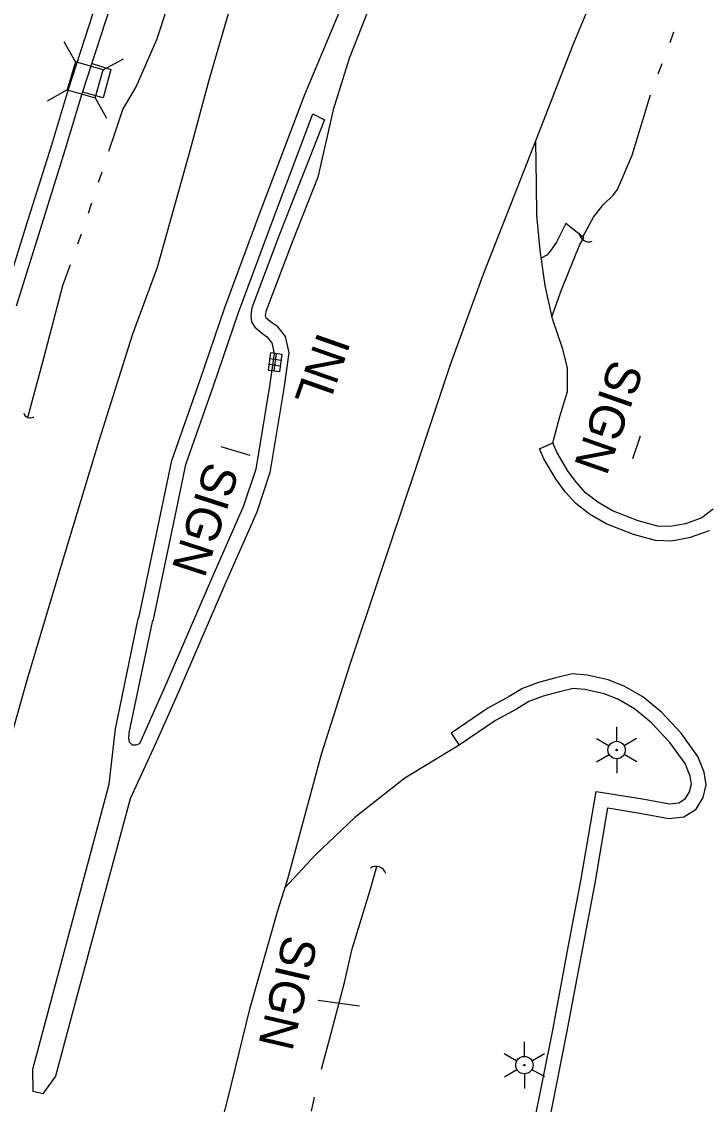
# Model space of a CAD drawing. Extents: x 589250 to 1188077, y 162953 to 363065.
# Drawn here: x 593259.9 to 593378, y 185396.8 to 185583.4 of the extents above; entities that cross this region are included whole.
import ezdxf

# ---------------------------------------------------------------- set-up
doc = ezdxf.new("R2010")
doc.units = 0
for name, color, linetype in [('E_AREA', 7, 'Continuous'), ('E_DRN', 7, 'Continuous'), ('E_DRN_Text', 7, 'Continuous'), ('E_DWY', 7, 'Continuous'), ('E_LTG', 7, 'Continuous'), ('E_RDWY', 7, 'Continuous'), ('E_RDWY_C_and_G', 7, 'Continuous'), ('E_SGN', 7, 'Continuous'), ('E_SGN_Text', 7, 'Continuous'), ('E_UTL_AG_Bold', 7, 'Continuous'), ('E_WTR_FlowLine', 7, 'Continuous')]:
    doc.layers.add(name, color=color, linetype=linetype)

msp = doc.modelspace()

# ---------------------------------------------------------------- linework, layer by layer
at = {"layer": 'E_AREA'}
for p, q in [((593272.08, 185576.2), (593275.33, 185575.17)), ((593275.33, 185575.17), (593273.99, 185570.26)), ((593273.99, 185570.26), (593270.45, 185571.21))]:
    msp.add_line(p, q, dxfattribs=at)
at = {"layer": 'E_DRN'}
for p, q in [((593302.85, 185526.3), (593302.45, 185523.33)), ((593302.72, 185525.31), (593304.7, 185525.04)), ((593304.84, 185526.03), (593302.85, 185526.3)), ((593303.44, 185523.19), (593303.85, 185526.17)), ((593304.43, 185523.06), (593304.84, 185526.03)), ((593302.45, 185523.33), (593304.43, 185523.06)), ((593302.58, 185524.32), (593304.57, 185524.05))]:
    msp.add_line(p, q, dxfattribs=at)
for centre, radius, start, end in [((593357.71, 185547.09), 1.65, 183.1532, 289.4134), ((593261.38, 185516.23), 1.14, 197.6428, 303.903), ((593321.03, 185436), 1.78, 17.2683, 123.5285)]:
    msp.add_arc(centre, radius, start, end, dxfattribs=at)
at = {"layer": 'E_DWY'}
for p, q in [((593268.01, 185571.77), (593272.91, 185586.8)), ((593270.39, 185571.02), (593275.28, 185586.03)), ((593265.06, 185562), (593268.01, 185571.77)), ((593267.45, 185561.27), (593270.39, 185571.02)), ((593348.62, 185559.12), (593348.56, 185562.76)), ((593260.78, 185548.34), (593265.06, 185562)), ((593263.17, 185547.6), (593267.45, 185561.27)), ((593348.69, 185555.28), (593348.62, 185559.12)), ((593348.72, 185550.06), (593348.69, 185555.28)), ((593349.31, 185543.98), (593348.72, 185550.06)), ((593256.67, 185535.15), (593260.78, 185548.34)), ((593259.05, 185534.39), (593263.17, 185547.6)), ((593350.2, 185537.89), (593349.31, 185543.98)), ((593351.42, 185532.18), (593350.2, 185537.89)), ((593353.25, 185526.93), (593351.42, 185532.18)), ((593354.04, 185523.64), (593353.25, 185526.93)), ((593354.01, 185519.66), (593354.04, 185523.64)), ((593352.73, 185515.32), (593354.01, 185519.66)), ((593351.5, 185510.77), (593352.73, 185515.32)), ((593349.22, 185509.76), (593351.5, 185510.77)), ((593352.2, 185509.19), (593351.5, 185510.77)), ((593349.98, 185508.04), (593349.22, 185509.76)), ((593352.08, 185504.48), (593349.98, 185508.04)), ((593354.17, 185505.86), (593352.2, 185509.19)), ((593353.68, 185502.3), (593352.08, 185504.48)), ((593355.63, 185503.87), (593354.17, 185505.86)), ((593357.16, 185502.15), (593355.63, 185503.87)), ((593355.45, 185500.31), (593353.68, 185502.3)), ((593359.24, 185500.56), (593357.16, 185502.15)), ((593361.81, 185499.06), (593359.24, 185500.56)), ((593357.84, 185498.48), (593355.45, 185500.31)), ((593366.19, 185497.35), (593361.81, 185499.06)), ((593379.15, 185499.34), (593377.21, 185497.84)), ((593360.72, 185496.8), (593357.84, 185498.48)), ((593365.4, 185494.98), (593360.72, 185496.8)), ((593369.55, 185496.43), (593366.19, 185497.35)), ((593374.37, 185496.82), (593371.76, 185496.36)), ((593377.21, 185497.84), (593374.37, 185496.82)), ((593369.18, 185493.94), (593365.4, 185494.98)), ((593371.76, 185496.36), (593369.55, 185496.43)), ((593378.43, 185495.62), (593375.01, 185494.39)), ((593371.94, 185493.85), (593369.18, 185493.94)), ((593375.01, 185494.39), (593371.94, 185493.85)), ((593354.82, 185470.97), (593352.04, 185470.28)), ((593357.42, 185470.76), (593354.82, 185470.97)), ((593361.07, 185469.92), (593357.42, 185470.76)), ((593349.06, 185469.49), (593346.28, 185468.43)), ((593352.04, 185470.28), (593349.06, 185469.49)), ((593363.8, 185468.86), (593361.07, 185469.92)), ((593367.03, 185467.01), (593363.8, 185468.86)), ((593344, 185467.06), (593340.32, 185465.04)), ((593346.28, 185468.43), (593344, 185467.06)), ((593349.83, 185467.1), (593347.38, 185466.17)), ((593352.66, 185467.86), (593349.83, 185467.1)), ((593355.03, 185468.45), (593352.66, 185467.86)), ((593357.04, 185468.28), (593355.03, 185468.45)), ((593360.33, 185467.53), (593357.04, 185468.28)), ((593362.72, 185466.6), (593360.33, 185467.53)), ((593370.26, 185464.33), (593367.03, 185467.01)), ((593340.32, 185465.04), (593333.96, 185460.74)), ((593347.38, 185466.17), (593345.25, 185464.89)), ((593365.6, 185464.94), (593362.72, 185466.6)), ((593345.25, 185464.89), (593341.62, 185462.91)), ((593368.54, 185462.51), (593365.6, 185464.94)), ((593373.62, 185460.72), (593370.26, 185464.33)), ((593341.62, 185462.91), (593335.36, 185458.67)), ((593371.69, 185459.13), (593368.54, 185462.51)), ((593333.99, 185460.76), (593335.36, 185458.67)), ((593376.49, 185456.74), (593373.62, 185460.72)), ((593335.36, 185458.67), (593325.97, 185452.96)), ((593374.29, 185455.52), (593371.69, 185459.13)), ((593377.6, 185453.99), (593376.49, 185456.74)), ((593375.17, 185453.32), (593374.29, 185455.52)), ((593377.94, 185451.81), (593377.6, 185453.99)), ((593325.97, 185452.96), (593317.35, 185446.19)), ((593375.07, 185450.6), (593375.39, 185451.92)), ((593375.39, 185451.92), (593375.17, 185453.32)), ((593356.32, 185435.31), (593358.96, 185450.71)), ((593358.96, 185450.71), (593366.95, 185449.39)), ((593374.38, 185449.46), (593375.07, 185450.6)), ((593377.41, 185449.64), (593377.94, 185451.81)), ((593366.95, 185449.39), (593371.59, 185448.56)), ((593371.59, 185448.56), (593373.24, 185448.75)), ((593373.24, 185448.75), (593374.38, 185449.46)), ((593376.22, 185447.66), (593377.41, 185449.64)), ((593358.78, 185434.87), (593361, 185447.84)), ((593361, 185447.84), (593366.53, 185446.93)), ((593366.53, 185446.93), (593371.51, 185446.04)), ((593371.51, 185446.04), (593374.08, 185446.33)), ((593374.08, 185446.33), (593376.22, 185447.66)), ((593317.35, 185446.19), (593310.58, 185439.74)), ((593310.58, 185439.74), (593305.32, 185434.05)), ((593354.22, 185424.12), (593356.32, 185435.31)), ((593356.68, 185423.66), (593358.78, 185434.87)), ((593351.48, 185409.54), (593354.22, 185424.12)), ((593353.93, 185409.07), (593356.68, 185423.66)), ((593348.25, 185393.25), (593351.48, 185409.54)), ((593350.7, 185392.77), (593353.93, 185409.07))]:
    msp.add_line(p, q, dxfattribs=at)
at = {"layer": 'E_LTG'}
for p, q in [((593362.48, 185461.83), (593362.49, 185459.33)), ((593359.02, 185459.81), (593361.2, 185458.57)), ((593363.79, 185458.59), (593365.95, 185459.85)), ((593359.05, 185455.81), (593361.2, 185457.07)), ((593362.51, 185456.33), (593362.52, 185453.83)), ((593363.8, 185457.09), (593365.97, 185455.85)), ((593346.58, 185407.51), (593346.59, 185405.01)), ((593343.12, 185405.49), (593345.3, 185404.25)), ((593347.89, 185404.27), (593350.05, 185405.53)), ((593343.15, 185401.49), (593345.31, 185402.75)), ((593346.61, 185402.01), (593346.62, 185399.51)), ((593347.9, 185402.77), (593350.08, 185401.53))]:
    msp.add_line(p, q, dxfattribs=at)
for centre, radius in [((593362.5, 185457.83), 1.5), ((593362.5, 185457.83), 0.125), ((593346.6, 185403.51), 1.5), ((593346.6, 185403.51), 0.125)]:
    msp.add_circle(centre, radius, dxfattribs=at)
at = {"layer": 'E_RDWY'}
for p, q in [((593327.46, 185605.22), (593316.39, 185577.07)), ((593308.74, 185570.85), (593317.32, 185591.37)), ((593292.34, 185573.52), (593296.71, 185588.58)), ((593354.98, 185579.26), (593359.35, 185589.84)), ((593348.77, 185563.29), (593354.98, 185579.26)), ((593316.39, 185577.07), (593313.62, 185568.21)), ((593289, 185561.19), (593292.34, 185573.52)), ((593313.62, 185568.21), (593310.97, 185556.57)), ((593344.26, 185551.86), (593348.77, 185563.29)), ((593283.37, 185541.06), (593289, 185561.19)), ((593339.47, 185539.74), (593344.26, 185551.86)), ((593353.76, 185548.58), (593352.13, 185545.37)), ((593356.86, 185546.12), (593353.76, 185548.58)), ((593352.13, 185545.37), (593351.03, 185543.8)), ((593356.18, 185545), (593356.86, 185546.12)), ((593351.03, 185543.8), (593350.45, 185543.15)), ((593352.98, 185537.19), (593356.18, 185545)), ((593350.45, 185543.15), (593349.51, 185542.62)), ((593279.05, 185529.39), (593283.37, 185541.06)), ((593333.84, 185524.27), (593339.47, 185539.74)), ((593351.35, 185532.51), (593352.98, 185537.19)), ((593273.37, 185511.36), (593279.05, 185529.39)), ((593327.9, 185506.35), (593333.84, 185524.27)), ((593266.93, 185490.11), (593273.37, 185511.36)), ((593321.43, 185487.25), (593327.9, 185506.35)), ((593260.97, 185470.08), (593266.93, 185490.11)), ((593316.6, 185472.82), (593321.43, 185487.25)), ((593311.64, 185457.14), (593316.6, 185472.82)), ((593255.89, 185452.34), (593260.97, 185470.08)), ((593275.04, 185451.95), (593276.09, 185461.5)), ((593282.59, 185458.06), (593278.67, 185449.43)), ((593305.83, 185435.64), (593311.64, 185457.14)), ((593261.86, 185402.83), (593275.04, 185451.95)), ((593278.67, 185449.43), (593268.63, 185412.33)), ((593304.07, 185430.15), (593305.83, 185435.64)), ((593299.32, 185413.37), (593304.07, 185430.15)), ((593295.56, 185397.86), (593299.32, 185413.37)), ((593268.63, 185412.33), (593265.78, 185401.62)), ((593261.91, 185398.97), (593261.86, 185402.83)), ((593265.78, 185401.62), (593263.57, 185398.58)), ((593263.57, 185398.58), (593261.91, 185398.97)), ((593291.42, 185382.49), (593295.56, 185397.86))]:
    msp.add_line(p, q, dxfattribs=at)
at = {"layer": 'E_RDWY_C_and_G'}
for p, q in [((593300.89, 185550.08), (593308.74, 185570.85)), ((593303.23, 185549.2), (593310.14, 185567.48)), ((593312.16, 185566.44), (593304.35, 185546.59)), ((593310.14, 185567.48), (593312.16, 185566.44)), ((593310.97, 185556.57), (593306.69, 185545.69)), ((593294.95, 185534.1), (593300.89, 185550.08)), ((593297.31, 185533.26), (593303.23, 185549.2)), ((593304.35, 185546.59), (593299.6, 185534.05)), ((593306.69, 185545.69), (593302.04, 185533.43)), ((593290.63, 185521.45), (593294.95, 185534.1)), ((593299.6, 185534.05), (593299.42, 185532.72)), ((593293, 185520.64), (593297.31, 185533.26)), ((593299.42, 185532.72), (593299.58, 185531.62)), ((593302.04, 185533.43), (593301.94, 185532.73)), ((593301.94, 185532.73), (593301.97, 185532.51)), ((593301.97, 185532.51), (593302.05, 185532.4)), ((593302.05, 185532.4), (593302.78, 185531.76)), ((593299.58, 185531.62), (593300.13, 185530.75)), ((593300.13, 185530.75), (593301.21, 185529.81)), ((593302.78, 185531.76), (593303.9, 185530.94)), ((593303.9, 185530.94), (593305.37, 185529.14)), ((593301.21, 185529.81), (593302.17, 185529.11)), ((593302.17, 185529.11), (593303.06, 185528.02)), ((593305.37, 185529.14), (593306.01, 185526.3)), ((593303.06, 185528.02), (593303.47, 185526.21)), ((593303.47, 185526.21), (593302.65, 185520.55)), ((593306.01, 185526.3), (593305.12, 185520.16)), ((593285.83, 185507.75), (593290.63, 185521.45)), ((593288.25, 185507.08), (593293, 185520.64)), ((593302.65, 185520.55), (593300.29, 185506.26)), ((593305.12, 185520.16), (593302.72, 185505.66)), ((593284.18, 185499.75), (593285.83, 185507.75)), ((593286.62, 185499.24), (593288.25, 185507.08)), ((593300.29, 185506.26), (593298.12, 185499.74)), ((593302.72, 185505.66), (593300.45, 185498.84)), ((593280.21, 185480.84), (593284.18, 185499.75)), ((593282.65, 185480.33), (593286.62, 185499.24)), ((593298.12, 185499.74), (593292.66, 185487.35)), ((593300.45, 185498.84), (593294.95, 185486.35)), ((593292.66, 185487.35), (593284.4, 185468.21)), ((593294.95, 185486.35), (593286.68, 185467.2)), ((593276.09, 185461.5), (593280.04, 185480.45)), ((593278.49, 185460.77), (593282.49, 185479.94)), ((593280.04, 185480.45), (593280.21, 185480.84)), ((593282.49, 185479.94), (593282.65, 185480.33)), ((593284.4, 185468.21), (593280.23, 185458.9)), ((593286.68, 185467.2), (593282.59, 185458.06)), ((593278.42, 185459.8), (593278.49, 185460.77)), ((593278.51, 185459.17), (593278.42, 185459.8)), ((593279.07, 185458.69), (593278.51, 185459.17)), ((593279.6, 185458.68), (593279.07, 185458.69)), ((593280.23, 185458.9), (593279.6, 185458.68))]:
    msp.add_line(p, q, dxfattribs=at)
at = {"layer": 'E_SGN'}
for p, q in [((593366.57, 185511.93), (593365.23, 185508.01)), ((593294.28, 185510.14), (593299.25, 185508.67)), ((593318.19, 185413.7), (593311.04, 185414.65))]:
    msp.add_line(p, q, dxfattribs=at)
at = {"layer": 'E_UTL_AG_Bold'}
for p, q in [((593269.19, 185576.45), (593267.24, 185579.94)), ((593273.99, 185575.07), (593277.49, 185577.01)), ((593269.19, 185576.45), (593267.81, 185571.64)), ((593273.99, 185575.07), (593269.19, 185576.45)), ((593272.62, 185570.26), (593273.99, 185575.07)), ((593267.81, 185571.64), (593264.31, 185569.7)), ((593267.81, 185571.64), (593272.62, 185570.26)), ((593272.62, 185570.26), (593274.56, 185566.77))]:
    msp.add_line(p, q, dxfattribs=at)
at = {"layer": 'E_WTR_FlowLine'}
for p, q in [((593283.26, 185580.29), (593285.19, 185586.23)), ((593371.71, 185579.81), (593372.39, 185581.61)), ((593279.67, 185572.15), (593283.26, 185580.29)), ((593369.68, 185574.39), (593370.36, 185576.2)), ((593277.39, 185568.27), (593279.67, 185572.15)), ((593365.19, 185560.37), (593368.36, 185570.78)), ((593276.04, 185564.27), (593277.39, 185568.27)), ((593274.97, 185561.09), (593276.04, 185564.27)), ((593362.64, 185554.47), (593365.19, 185560.37)), ((593273.21, 185555.74), (593273.79, 185557.53)), ((593360.16, 185551.82), (593361.91, 185553.5)), ((593361.91, 185553.5), (593362.64, 185554.47)), ((593271.47, 185550.38), (593272.05, 185552.17)), ((593358.52, 185549.69), (593360.16, 185551.82)), ((593356.66, 185546.28), (593358.52, 185549.69)), ((593269.62, 185545.07), (593270.26, 185546.83)), ((593267.04, 185537.9), (593268.35, 185541.53)), ((593263.8, 185525.62), (593267.04, 185537.9)), ((593262.4, 185520.28), (593263.8, 185525.62)), ((593261.01, 185515.16), (593262.4, 185520.28)), ((593320.01, 185433.7), (593321.18, 185437.77)), ((593316.89, 185423.58), (593320.01, 185433.7)), ((593315.59, 185417.77), (593316.89, 185423.58)), ((593313.31, 185409.04), (593315.59, 185417.77)), ((593311.64, 185402.79), (593313.31, 185409.04)), ((593309.93, 185395.58), (593310.43, 185398))]:
    msp.add_line(p, q, dxfattribs=at)

# ---------------------------------------------------------------- texts
at = {"layer": 'E_DRN_Text'}
msp.add_text('INL', height=6, rotation=250.6967, dxfattribs=at).set_placement((593311.06, 185530.12))
at = {"layer": 'E_SGN_Text'}
for rotation, p in [(250.6967, (593361.58, 185525.44)), (251.9565, (593291.81, 185507.81)), (256.8668, (593305.17, 185426.2))]:
    msp.add_text('SIGN', height=6, rotation=rotation, dxfattribs=at).set_placement(p)

doc.saveas('drawing.dxf')
